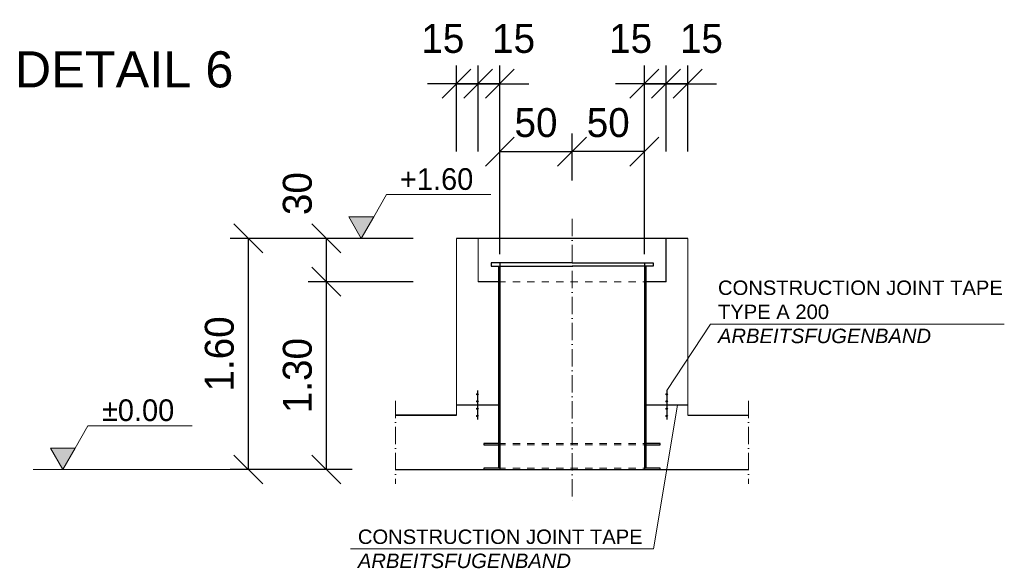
# Model space of a CAD drawing. Header units: millimetres. Extents: x -3395 to 5934498, y -177084 to 63013.
# Tile 601 of 652: x 258705 to 265520, y 27369 to 31166. Entities that reach past the tile are written whole.
import ezdxf

# ---------------------------------------------------------------- set-up
doc = ezdxf.new("R2010")
doc.units = ezdxf.units.MM
doc.linetypes.add('ACAD_ISO10W100', pattern=[18, 12, -3, 0, -3])
doc.linetypes.add('JIS_02_1.0', pattern=[2, 1, -1])
doc.layers.add('Bemaßung', color=7, linetype='Continuous', lineweight=9)
doc.layers.add('Beschriftung', color=7, linetype='Continuous', lineweight=9)
doc.styles.add('LBB3.5M1000', font='isocp.shx', dxfattribs={"height": 3.5})
doc.dimstyles.new('DIN', dxfattribs={"dimtxt": 2.5, "dimasz": 2.5, "dimexe": 1.25, "dimexo": 0.625, "dimtad": 1, "dimtih": 1, "dimdec": 4, "dimdsep": 46, "dimlunit": 6, "dimtxsty": 'Standard', "dimcen": 2.5, "dimadec": 0, "dimazin": 0, "dimtfac": 1, "dimtdec": 4, "dimtmove": 0, "dimatfit": 3, "dimfxl": 0, "dimtvp": 1, "dimtolj": 1, "dimtzin": 0, "dimarcsym": 0})

# ---------------------------------------------------------------- blocks, each defined once
blk = doc.blocks.new('_Oblique')
at = {"color": 0, "linetype": 'ByBlock', "lineweight": -2}
blk.add_line((-0.5, -0.5), (0.5, 0.5), dxfattribs=at)
blk = doc.blocks.new('*D366')
at = {"layer": 'Bemaßung', "color": 0, "lineweight": -2, "transparency": 16777216}
for p, q in [((261428.3, 29652.5), (260162.5, 29652.5)), ((260287.5, 28052.5), (260287.5, 29652.5)), ((261006.6, 28052.5), (260162.5, 28052.5))]:
    blk.add_line(p, q, dxfattribs=at)
at = {"layer": 'DEFPOINTS', "color": 0, "transparency": 16777216}
for p in [(260287.5, 29652.5), (261728.3, 29652.5), (261306.6, 28052.5)]:
    blk.add_point(p, dxfattribs=at)
at = {"layer": 'Bemaßung', "color": 0, "lineweight": -2, "transparency": 16777216, "xscale": 200, "yscale": 200, "zscale": 200}
for p, rotation in [((260287.5, 29652.5), 90), ((260287.5, 28052.5), 270)]:
    blk.add_blockref('_Oblique', p, dxfattribs=dict(at, rotation=rotation))
at = {"layer": 'Bemaßung', "color": 0, "transparency": 16777216, "insert": (260087.5, 28852.5), "char_height": 200, "attachment_point": 5, "rotation": 90}
blk.add_mtext('\\A1;1.60', dxfattribs=at)
blk = doc.blocks.new('*D367')
at = {"layer": 'Bemaßung', "color": 0, "lineweight": -2, "transparency": 16777216}
for p, q in [((261428.3, 29352.5), (260702.5, 29352.5)), ((260827.5, 28052.5), (260827.5, 29352.5)), ((261006.6, 28052.5), (260702.5, 28052.5))]:
    blk.add_line(p, q, dxfattribs=at)
at = {"layer": 'DEFPOINTS', "color": 0, "transparency": 16777216}
for p in [(260827.5, 29352.5), (261728.3, 29352.5), (261306.6, 28052.5)]:
    blk.add_point(p, dxfattribs=at)
at = {"layer": 'Bemaßung', "color": 0, "lineweight": -2, "transparency": 16777216, "xscale": 200, "yscale": 200, "zscale": 200}
for p, rotation in [((260827.5, 29352.5), 90), ((260827.5, 28052.5), 270)]:
    blk.add_blockref('_Oblique', p, dxfattribs=dict(at, rotation=rotation))
at = {"layer": 'Bemaßung', "color": 0, "transparency": 16777216, "insert": (260627.5, 28702.5), "char_height": 200, "attachment_point": 5, "rotation": 90}
blk.add_mtext('\\A1;1.30', dxfattribs=at)
blk = doc.blocks.new('*D368')
at = {"layer": 'Bemaßung', "color": 0, "lineweight": -2, "transparency": 16777216}
for p, q in [((261428.3, 29652.5), (260702.5, 29652.5)), ((260827.5, 29352.5), (260827.5, 29652.5)), ((261428.3, 29352.5), (260702.5, 29352.5))]:
    blk.add_line(p, q, dxfattribs=at)
at = {"layer": 'DEFPOINTS', "color": 0, "transparency": 16777216}
for p in [(260827.5, 29652.5), (261728.3, 29652.5), (261728.3, 29352.5)]:
    blk.add_point(p, dxfattribs=at)
at = {"layer": 'Bemaßung', "color": 0, "lineweight": -2, "transparency": 16777216, "xscale": 200, "yscale": 200, "zscale": 200}
for p, rotation in [((260827.5, 29652.5), 90), ((260827.5, 29352.5), 270)]:
    blk.add_blockref('_Oblique', p, dxfattribs=dict(at, rotation=rotation))
at = {"layer": 'Bemaßung', "color": 0, "transparency": 16777216, "insert": (260627.5, 29962.1), "char_height": 200, "attachment_point": 5, "rotation": 90}
blk.add_mtext('\\A1;30', dxfattribs=at)
blk = doc.blocks.new('*D369')
at = {"layer": 'Bemaßung', "color": 0, "lineweight": -2, "transparency": 16777216}
for p, q in [((263178.3, 30252.5), (263178.3, 30848)), ((263328.3, 30252.5), (263328.3, 30848)), ((263178.3, 30723), (262978.3, 30723)), ((263328.3, 30723), (263178.3, 30723)), ((263328.3, 30723), (263528.3, 30723))]:
    blk.add_line(p, q, dxfattribs=at)
at = {"layer": 'DEFPOINTS', "color": 0, "transparency": 16777216}
for p in [(263178.3, 30723), (263178.3, 29652.5), (263328.3, 29652.5)]:
    blk.add_point(p, dxfattribs=at)
at = {"layer": 'Bemaßung', "color": 0, "lineweight": -2, "transparency": 16777216, "xscale": 200, "yscale": 200, "zscale": 200}
blk.add_blockref('_Oblique', (263178.3, 30723), dxfattribs=at)
at = {"layer": 'Bemaßung', "color": 0, "lineweight": -2, "transparency": 16777216, "xscale": 200, "yscale": 200, "zscale": 200, "rotation": 180}
blk.add_blockref('_Oblique', (263328.3, 30723), dxfattribs=at)
at = {"layer": 'Bemaßung', "color": 0, "transparency": 16777216, "insert": (263423.2, 31034.7), "char_height": 200, "attachment_point": 5}
blk.add_mtext('\\A1;15', dxfattribs=at)
blk = doc.blocks.new('*D370')
at = {"layer": 'Bemaßung', "color": 0, "lineweight": -2, "transparency": 16777216}
for p, q in [((263028.3, 29543.4), (263028.3, 30848)), ((263178.3, 30252.5), (263178.3, 30848)), ((263028.3, 30723), (262828.3, 30723)), ((263028.3, 30723), (263178.3, 30723)), ((263178.3, 30723), (263378.3, 30723))]:
    blk.add_line(p, q, dxfattribs=at)
at = {"layer": 'DEFPOINTS', "color": 0, "transparency": 16777216}
for p in [(263178.3, 30723), (263178.3, 29652.5), (263028.3, 28943.4)]:
    blk.add_point(p, dxfattribs=at)
at = {"layer": 'Bemaßung', "color": 0, "lineweight": -2, "transparency": 16777216, "xscale": 200, "yscale": 200, "zscale": 200}
blk.add_blockref('_Oblique', (263028.3, 30723), dxfattribs=at)
at = {"layer": 'Bemaßung', "color": 0, "lineweight": -2, "transparency": 16777216, "xscale": 200, "yscale": 200, "zscale": 200, "rotation": 180}
blk.add_blockref('_Oblique', (263178.3, 30723), dxfattribs=at)
at = {"layer": 'Bemaßung', "color": 0, "transparency": 16777216, "insert": (262933.3, 31034.7), "char_height": 200, "attachment_point": 5}
blk.add_mtext('\\A1;15', dxfattribs=at)
blk = doc.blocks.new('*D371')
at = {"layer": 'Bemaßung', "color": 0, "lineweight": -2, "transparency": 16777216}
for p, q in [((261728.3, 30252.5), (261728.3, 30848)), ((261878.3, 30252.5), (261878.3, 30848)), ((261728.3, 30723), (261528.3, 30723)), ((261728.3, 30723), (261878.3, 30723)), ((261878.3, 30723), (262078.3, 30723))]:
    blk.add_line(p, q, dxfattribs=at)
at = {"layer": 'DEFPOINTS', "color": 0, "transparency": 16777216}
for p in [(261878.3, 30723), (261728.3, 29652.5), (261878.3, 29652.5)]:
    blk.add_point(p, dxfattribs=at)
at = {"layer": 'Bemaßung', "color": 0, "lineweight": -2, "transparency": 16777216, "xscale": 200, "yscale": 200, "zscale": 200}
blk.add_blockref('_Oblique', (261728.3, 30723), dxfattribs=at)
at = {"layer": 'Bemaßung', "color": 0, "lineweight": -2, "transparency": 16777216, "xscale": 200, "yscale": 200, "zscale": 200, "rotation": 180}
blk.add_blockref('_Oblique', (261878.3, 30723), dxfattribs=at)
at = {"layer": 'Bemaßung', "color": 0, "transparency": 16777216, "insert": (261633.3, 31034.7), "char_height": 200, "attachment_point": 5}
blk.add_mtext('\\A1;15', dxfattribs=at)
blk = doc.blocks.new('*D372')
at = {"layer": 'Bemaßung', "color": 0, "lineweight": -2, "transparency": 16777216}
for p, q in [((261878.3, 30252.5), (261878.3, 30848)), ((262028.3, 29543.4), (262028.3, 30848)), ((261878.3, 30723), (261678.3, 30723)), ((262028.3, 30723), (261878.3, 30723)), ((262028.3, 30723), (262228.3, 30723))]:
    blk.add_line(p, q, dxfattribs=at)
at = {"layer": 'DEFPOINTS', "color": 0, "transparency": 16777216}
for p in [(261878.3, 30723), (261878.3, 29652.5), (262028.3, 28943.4)]:
    blk.add_point(p, dxfattribs=at)
at = {"layer": 'Bemaßung', "color": 0, "lineweight": -2, "transparency": 16777216, "xscale": 200, "yscale": 200, "zscale": 200}
for p, rotation in [((261878.3, 30723), 3.053332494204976e-12), ((262028.3, 30723), 180.000000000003)]:
    blk.add_blockref('_Oblique', p, dxfattribs=dict(at, rotation=rotation))
at = {"layer": 'Bemaßung', "color": 0, "transparency": 16777216, "insert": (262123.2, 31034.7), "char_height": 200, "attachment_point": 5}
blk.add_mtext('\\A1;15', dxfattribs=at)
blk = doc.blocks.new('*D373')
at = {"layer": 'Bemaßung', "color": 0, "lineweight": -2, "transparency": 16777216}
for p, q in [((262528.3, 30052.5), (262528.3, 30377.5)), ((263028.3, 30052.5), (263028.3, 30377.5)), ((263028.3, 30252.5), (262528.3, 30252.5))]:
    blk.add_line(p, q, dxfattribs=at)
at = {"layer": 'DEFPOINTS', "color": 0, "transparency": 16777216}
for p in [(262528.3, 30252.5), (262528.3, 29652.5), (263028.3, 29652.5)]:
    blk.add_point(p, dxfattribs=at)
at = {"layer": 'Bemaßung', "color": 0, "lineweight": -2, "transparency": 16777216, "xscale": 200, "yscale": 200, "zscale": 200, "rotation": 180}
blk.add_blockref('_Oblique', (262528.3, 30252.5), dxfattribs=at)
at = {"layer": 'Bemaßung', "color": 0, "lineweight": -2, "transparency": 16777216, "xscale": 200, "yscale": 200, "zscale": 200}
blk.add_blockref('_Oblique', (263028.3, 30252.5), dxfattribs=at)
at = {"layer": 'Bemaßung', "color": 0, "transparency": 16777216, "insert": (262778.3, 30452.5), "char_height": 200, "attachment_point": 5}
blk.add_mtext('\\A1;50', dxfattribs=at)
blk = doc.blocks.new('*D374')
at = {"layer": 'Bemaßung', "color": 0, "lineweight": -2, "transparency": 16777216}
for p, q in [((262028.3, 30052.5), (262028.3, 30377.5)), ((262528.3, 30052.5), (262528.3, 30377.5)), ((262028.3, 30252.5), (262528.3, 30252.5))]:
    blk.add_line(p, q, dxfattribs=at)
at = {"layer": 'DEFPOINTS', "color": 0, "transparency": 16777216}
for p in [(262528.3, 30252.5), (262028.3, 29652.5), (262528.3, 29652.5)]:
    blk.add_point(p, dxfattribs=at)
at = {"layer": 'Bemaßung', "color": 0, "lineweight": -2, "transparency": 16777216, "xscale": 200, "yscale": 200, "zscale": 200, "rotation": 180}
blk.add_blockref('_Oblique', (262028.3, 30252.5), dxfattribs=at)
at = {"layer": 'Bemaßung', "color": 0, "lineweight": -2, "transparency": 16777216, "xscale": 200, "yscale": 200, "zscale": 200}
blk.add_blockref('_Oblique', (262528.3, 30252.5), dxfattribs=at)
at = {"layer": 'Bemaßung', "color": 0, "transparency": 16777216, "insert": (262278.3, 30452.5), "char_height": 200, "attachment_point": 5}
blk.add_mtext('\\A1;50', dxfattribs=at)

msp = doc.modelspace()

# ---------------------------------------------------------------- hatches: boundary and pattern name
at = {"layer": 'Bemaßung'}
h = msp.add_hatch(color=256, dxfattribs=at)
h.dxf.hatch_style = 1
h.paths.add_polyline_path([(261069.15834, 29652.48521), (261155.00409, 29801.17441), (260983.3126, 29801.17441)])
h = msp.add_hatch(color=256, dxfattribs=at)
h.dxf.hatch_style = 1
h.paths.add_polyline_path([(259002.8929, 28052.48521), (259088.73865, 28201.17441), (258917.04716, 28201.17441)])

# ---------------------------------------------------------------- linework, layer by layer
at = {"linetype": 'ACAD_ISO10W100', "lineweight": 18, "ltscale": 10}
for p, q in [((262528.26993, 29786.9852), (262528.26993, 27830.83899)), ((261306.61061, 28527.99513), (261306.61061, 27952.48521)), ((263749.92925, 28527.99513), (263749.92925, 27952.48521))]:
    msp.add_line(p, q, dxfattribs=at)
at = {"lineweight": 9}
for p, q in [((261728.26993, 28427.99513), (261728.26993, 29652.4841)), ((261878.26993, 29352.4841), (261878.26993, 29652.4841)), ((263328.26993, 28427.99513), (263328.26993, 29652.4841)), ((263486.19937, 29058.74846), (263183.26993, 28598.26239)), ((263092.53084, 27503.46679), (263256.74091, 28498.26239))]:
    msp.add_line(p, q, dxfattribs=at)
for p, q in [((263328.26993, 29652.4841), (261728.26993, 29652.4841)), ((263178.26993, 29352.4841), (263178.26993, 29652.4841)), ((262018.26993, 29459.48511), (262018.26993, 28062.48511)), ((262028.26993, 29482.48511), (262028.26993, 28052.48511)), ((263028.26993, 29482.48511), (263028.26993, 28052.48511)), ((263038.26993, 29459.48511), (263038.26993, 28062.48511)), ((262018.26993, 29352.4841), (261878.26993, 29352.4841)), ((263178.26993, 29352.4841), (263038.26993, 29352.4841)), ((261873.26993, 28598.26239), (261873.26993, 28578.43532)), ((261873.26993, 28568.43532), (261873.26993, 28528.43532)), ((263183.26993, 28598.26239), (263183.26993, 28578.43532)), ((263183.26993, 28568.43532), (263183.26993, 28528.43532)), ((262018.26993, 28498.26239), (261728.26993, 28498.26239)), ((261873.26993, 28518.43532), (261873.26993, 28478.08945)), ((263328.26993, 28498.26239), (263038.26993, 28498.26239)), ((263183.26993, 28518.43532), (263183.26993, 28478.08945)), ((261306.61061, 28427.99513), (261728.26993, 28427.99513)), ((261728.26993, 28427.99513), (261306.61061, 28427.99513)), ((261873.26993, 28468.08945), (261873.26993, 28428.08945)), ((263183.26993, 28468.08945), (263183.26993, 28428.08945)), ((263328.26993, 28427.99513), (263749.92925, 28427.99513)), ((261873.26993, 28418.08945), (261873.26993, 28398.26239)), ((263183.26993, 28418.08945), (263183.26993, 28398.26239)), ((261306.61061, 28052.48521), (263749.92925, 28052.48521))]:
    msp.add_line(p, q)
at = {"linetype": 'JIS_02_1.0', "lineweight": 18, "ltscale": 50}
for p, q in [((262018.26993, 29352.4841), (263038.26993, 29352.4841)), ((262018.26993, 28232.48511), (263038.26993, 28232.48511)), ((262018.26993, 28222.48527), (263038.26993, 28222.48527)), ((262018.26993, 28062.48511), (263038.26993, 28062.48511))]:
    msp.add_line(p, q, dxfattribs=at)
for points in [[(262528.26993, 29482.48511), (261968.26993, 29482.48511), (261968.26993, 29459.48511), (262528.26993, 29459.48511)], [(262528.26993, 29482.48511), (263088.26993, 29482.48511), (263088.26993, 29459.48511), (262528.26993, 29459.48511)], [(262018.26993, 28232.48511), (261918.26995, 28232.48511), (261918.26995, 28222.48527), (262018.26993, 28222.48527)], [(263038.26993, 28222.48527), (263138.26991, 28222.48527), (263138.26991, 28232.48511), (263038.26993, 28232.48511)], [(262018.26993, 28062.48511), (261918.26991, 28062.48511), (261918.26991, 28052.48511), (263138.26991, 28052.48511), (263138.26991, 28062.48511), (263038.26993, 28062.48511)]]:
    msp.add_lwpolyline(points)
at = {"lineweight": 9}
for points in [[(263486.19937, 29058.74846), (265519.72723, 29058.74846)], [(260993.82218, 27503.46679), (263092.53084, 27503.46679)]]:
    msp.add_lwpolyline(points, dxfattribs=at)
for centre in [(261873.26993, 28573.43532), (263183.26993, 28573.43532), (261873.26993, 28523.43532), (263183.26993, 28523.43532), (261873.26993, 28473.08945), (261873.26993, 28423.08945), (263183.26993, 28473.08945), (263183.26993, 28423.08945)]:
    msp.add_circle(centre, 5)
at = {"layer": 'Bemaßung'}
for p, q in [((261155.00409, 29801.17441), (261243.74984, 29954.88655)), ((261243.74984, 29954.88655), (261964.90283, 29954.88655)), ((259088.73865, 28201.17441), (259177.48439, 28354.88655)), ((259177.48439, 28354.88655), (259898.63739, 28354.88655)), ((258798.36483, 28052.48521), (260162.53804, 28052.48521))]:
    msp.add_line(p, q, dxfattribs=at)
for points in [[(261069.15834, 29652.48521), (261155.00409, 29801.17441), (260983.3126, 29801.17441)], [(259002.8929, 28052.48521), (259088.73865, 28201.17441), (258917.04716, 28201.17441)]]:
    msp.add_lwpolyline(points, close=True, dxfattribs=at)

# ---------------------------------------------------------------- texts
at = {"layer": 'Bemaßung', "char_height": 150, "attachment_point": 5}
for s, insert in [('\\A1;+1.60', (261590.55015, 30061.89452)), ('\\A1;%%P0.00', (259524.28471, 28461.89452))]:
    msp.add_mtext(s, dxfattribs=dict(at, insert=insert))
at = {"layer": 'Beschriftung', "attachment_point": 1, "style": 'LBB3.5M1000'}
for s, insert, char_height, width in [('{\\fArial|b0|i0|c0|p34;DETAIL 6}', (258670.28102, 30947.13154), 250, 1728.7821425), ('{\\fArial|b0|i0|c0|p34;CONSTRUCTION JOINT TAPE\\PTYPE A 200\\P\\fArial|b0|i1|c0|p34;ARBEITSFUGENBAND}', (263537.98223, 29360.6246), 100, 2002.6588853), ('{\\fArial|b0|i0|c0|p34;CONSTRUCTION JOINT TAPE\\P\\fArial|b0|i1|c0|p34;ARBEITSFUGENBAND}', (261045.60504, 27637.06234), 100, 2002.6588853)]:
    msp.add_mtext(s, dxfattribs=dict(at, insert=insert, char_height=char_height, width=width))

# ---------------------------------------------------------------- dimensions: what is measured, and where the dimension line sits
at = {"layer": 'Bemaßung'}
for base, p1, p2, angle, text, override, picture, middle in [((261878.26993, 30722.99099), (261728.26993, 29652.4841), (261878.26993, 29652.4841), 0, '15', {"dimscale": 100, "dimtxt": 2, "dimasz": 2, "dimexo": 6, "dimgap": 1, "dimtih": 0, "dimblk1": 'Oblique', "dimblk2": 'Oblique', "dimsah": 1, "dimtmove": 2}, '*D371', (261633.34293, 31034.6581)), ((261878.26993, 30722.99099), (262028.26993, 28943.41566), (261878.26993, 29652.4841), 180, '15', {"dimscale": 100, "dimtxt": 2, "dimasz": 2, "dimexo": 6, "dimgap": 1, "dimtih": 0, "dimblk1": 'Oblique', "dimblk2": 'Oblique', "dimsah": 1, "dimtmove": 2}, '*D372', (262123.19693, 31034.6581)), ((263178.26993, 30722.99099), (263028.26993, 28943.41566), (263178.26993, 29652.4841), 0, '15', {"dimscale": 100, "dimtxt": 2, "dimasz": 2, "dimexo": 6, "dimgap": 1, "dimtih": 0, "dimblk1": 'Oblique', "dimblk2": 'Oblique', "dimsah": 1, "dimtmove": 2}, '*D370', (262933.34293, 31034.6581)), ((263178.26993, 30722.99099), (263328.26993, 29652.4841), (263178.26993, 29652.4841), 180, '15', {"dimscale": 100, "dimtxt": 2, "dimasz": 2, "dimexo": 6, "dimgap": 1, "dimtih": 0, "dimblk1": 'Oblique', "dimblk2": 'Oblique', "dimsah": 1, "dimtmove": 2}, '*D369', (263423.19693, 31034.6581)), ((260827.50645, 29652.4841), (261728.26993, 29352.4841), (261728.26993, 29652.4841), 90, '30', {"dimscale": 100, "dimtxt": 2, "dimasz": 2, "dimexo": 3, "dimgap": 1, "dimtih": 0, "dimblk1": 'Oblique', "dimblk2": 'Oblique', "dimsah": 1, "dimtmove": 2}, '*D368', (260627.50645, 29962.0582))]:
    dim = msp.add_linear_dim(base=base, p1=p1, p2=p2, angle=angle, text=text, dimstyle='DIN', override=override, dxfattribs=at)
    dim.commit()
    dim.dimension.update_dxf_attribs({"geometry": picture, "text_midpoint": middle, "dimtype": 160})
for base, p1, p2, angle, text, override, picture, middle in [((262528.26993, 30252.4841), (262028.26993, 29652.4841), (262528.26993, 29652.4841), 180, '50', {"dimscale": 100, "dimtxt": 2, "dimasz": 2, "dimexo": 4, "dimgap": 1, "dimtih": 0, "dimblk1": 'Oblique', "dimblk2": 'Oblique', "dimsah": 1, "dimtmove": 2}, '*D374', (262278.26993, 30452.4841)), ((260287.53804, 29652.4841), (261306.61061, 28052.48521), (261728.26993, 29652.4841), 90, '1.60', {"dimscale": 100, "dimtxt": 2, "dimasz": 2, "dimexo": 3, "dimgap": 1, "dimtih": 0, "dimblk1": 'Oblique', "dimblk2": 'Oblique', "dimsah": 1, "dimtmove": 2}, '*D366', (260087.53804, 28852.48466)), ((260827.50645, 29352.4841), (261306.61061, 28052.48521), (261728.26993, 29352.4841), 90, '1.30', {"dimscale": 100, "dimtxt": 2, "dimasz": 2, "dimexo": 3, "dimgap": 1, "dimtih": 0, "dimblk1": 'Oblique', "dimblk2": 'Oblique', "dimsah": 1, "dimtmove": 2}, '*D367', (260627.50645, 28702.48466))]:
    dim = msp.add_linear_dim(base=base, p1=p1, p2=p2, angle=angle, text=text, dimstyle='DIN', override=override, dxfattribs=at)
    dim.commit()
    dim.dimension.update_dxf_attribs({"geometry": picture, "text_midpoint": middle})
dim = msp.add_linear_dim(base=(262528.26993, 30252.4841), p1=(263028.26993, 29652.4841), p2=(262528.26993, 29652.4841), text='50', dimstyle='DIN', override={"dimscale": 100, "dimtxt": 2, "dimasz": 2, "dimexo": 4, "dimgap": 1, "dimtih": 0, "dimblk1": 'Oblique', "dimblk2": 'Oblique', "dimsah": 1, "dimtmove": 2}, dxfattribs=at)
dim.commit()
dim.dimension.update_dxf_attribs({"geometry": '*D373', "text_midpoint": (262778.26993, 30452.4841)})

doc.saveas('drawing.dxf')
